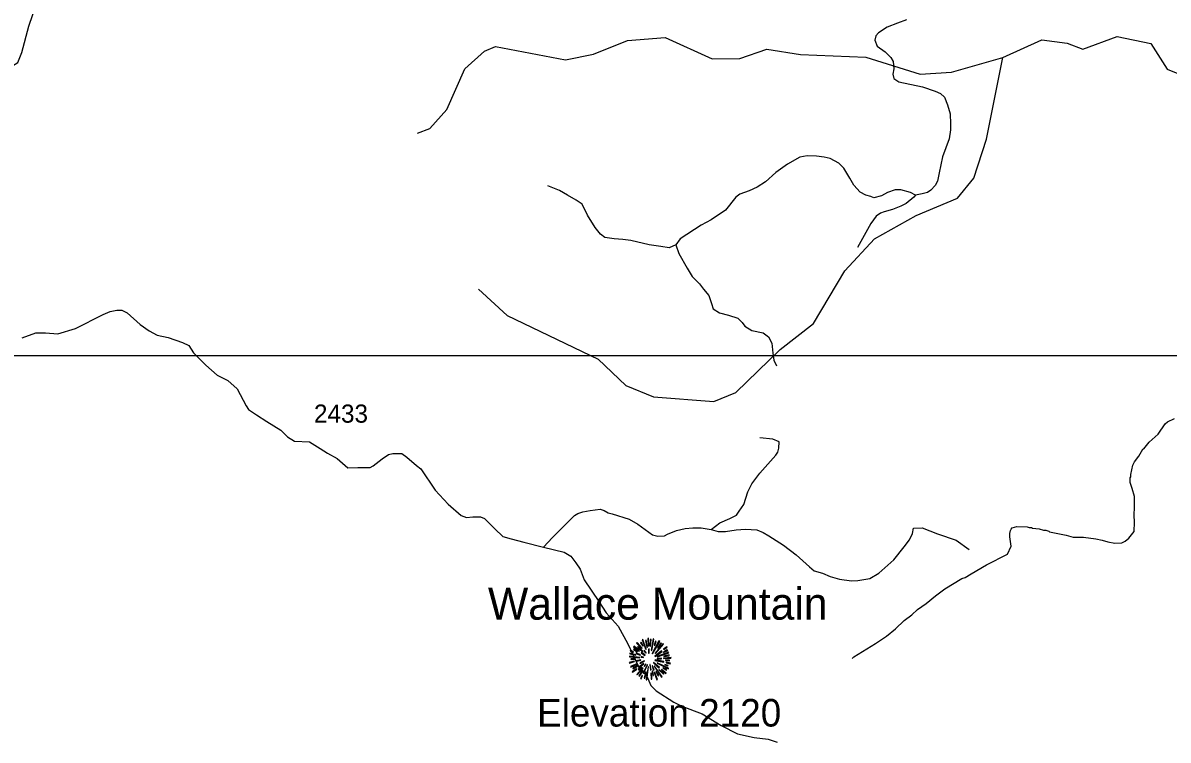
# Model space of a CAD drawing. Extents: x 1248089 to 1457196, y 820910 to 988753.
# Drawn here: x 1420415 to 1428299, y 868954 to 873896 of the extents above; entities that cross this region are included whole.
import ezdxf

# ---------------------------------------------------------------- set-up
doc = ezdxf.new("R2010")
doc.units = 0
for name, color, linetype in [('Exist Geographical Mountain Summit CELL', 7, 'Continuous'), ('Exist Geographical Mountain Summit Elevation Number Label', 7, 'Continuous'), ('Exist Geographical Mountain Summit Label', 7, 'Continuous'), ('Exist Hydrographic Misc Water Feature', 7, 'Continuous'), ('Exist Road Non-System Type 51', 7, 'Continuous'), ('Exist Road Secondary Type 51 Attributed', 7, 'Continuous'), ('Map Preparation Inset Cut Line', 7, 'Continuous'), ('Prop Lane Lines', 7, 'Continuous')]:
    doc.layers.add(name, color=color, linetype=linetype)

msp = doc.modelspace()

# ---------------------------------------------------------------- linework, layer by layer
at = {"layer": 'Exist Geographical Mountain Summit CELL'}
for points in [[(1424716.3, 869654.9), (1424720.3, 869602.9), (1424723.5, 869603.3), (1424722.1, 869656)], [(1424744.3, 869572.4), (1424759.2, 869649.5), (1424753.7, 869651.3), (1424741, 869573.2)], [(1424596, 869567.7), (1424618.5, 869559), (1424619.6, 869561.9), (1424597.5, 869572.8)], [(1424617.8, 869578.6), (1424643.6, 869562.2), (1424645.8, 869564.8), (1424620.7, 869582.6)], [(1424618.9, 869597.5), (1424658.5, 869567), (1424660.7, 869569.2), (1424622.5, 869601.9)], [(1424639.2, 869622.2), (1424675.2, 869584.8), (1424678.5, 869587.3), (1424643.3, 869627)], [(1424647.2, 869594.6), (1424679.9, 869565.5), (1424682.1, 869567.7), (1424650.1, 869599.7)], [(1424666.8, 869623.7), (1424682.4, 869601.9), (1424684.3, 869603.3), (1424670.9, 869627.7)], [(1424677.7, 869645.5), (1424703.9, 869578.6), (1424706.8, 869579.7), (1424682.8, 869648)], [(1424690.5, 869569.2), (1424704.3, 869552.7), (1424706.4, 869554.9), (1424693.7, 869572.1)], [(1424711.6, 869593.5), (1424714.1, 869594.2), (1424705, 869642.2), (1424700.7, 869641.1)], [(1424721.7, 869581.5), (1424723.1, 869552.4), (1424725.7, 869552.7), (1424725.7, 869581.9)], [(1424732.3, 869600.8), (1424736.2, 869600.8), (1424739.9, 869648), (1424734.4, 869648)], [(1424747.5, 869550.6), (1424750.4, 869548.8), (1424799.1, 869633.4), (1424793.7, 869637.1)], [(1424762, 869607.6), (1424765.3, 869606.5), (1424774.8, 869633.4), (1424770.1, 869635.2)], [(1424768.6, 869552.1), (1424770.8, 869549.9), (1424826.4, 869614.2), (1424822.4, 869618.9)], [(1424806, 869623.7), (1424785, 869590.2), (1424787.9, 869589.1), (1424810.4, 869620.4)], [(1424826.4, 869557.2), (1424854, 869572.1), (1424851.1, 869577.1), (1424825, 869559.7)], [(1424826.4, 869580.1), (1424828.2, 869577.5), (1424851.1, 869593.8), (1424847.4, 869597.5)], [(1424589.1, 869489.6), (1424590.5, 869484.5), (1424626.5, 869495), (1424624.3, 869498.3)], [(1424590.5, 869527.3), (1424662.5, 869520.4), (1424662.8, 869523.3), (1424590.5, 869532.4)], [(1424593.1, 869548.4), (1424634.5, 869539), (1424635.6, 869542.2), (1424594.2, 869553.1)], [(1424602.6, 869509.9), (1424632.3, 869511.4), (1424632.3, 869515), (1424601.5, 869515)], [(1424634.5, 869550.6), (1424665, 869538.6), (1424666.1, 869540.8), (1424636.7, 869554.7)], [(1424634.9, 869500.9), (1424635.9, 869496.1), (1424669.1, 869504.5), (1424668.3, 869508.1)], [(1424662.5, 869486.7), (1424664.7, 869481.9), (1424693.4, 869497.2), (1424692.3, 869500.5)], [(1424670.9, 869556.1), (1424695.9, 869537.1), (1424698.1, 869540), (1424673.4, 869559.3)], [(1424671.2, 869526.3), (1424688.3, 869524.1), (1424688.7, 869526.3), (1424671.9, 869530.6)], [(1424765.3, 869532.1), (1424767.1, 869529.6), (1424815.8, 869565.5), (1424812.6, 869569.9)], [(1424766.7, 869502.7), (1424827.5, 869490.7), (1424828.6, 869495), (1424767.9, 869506.3)], [(1424781.4, 869516.5), (1424781.4, 869513.6), (1424811.5, 869513.6), (1424812.2, 869518.6)], [(1424782.4, 869529.2), (1424783.5, 869526.9), (1424861.6, 869555.7), (1424859.8, 869560.4)], [(1424824.6, 869515.4), (1424876.9, 869518.6), (1424877.2, 869523.3), (1424825, 869518.6)], [(1424828.2, 869529.2), (1424864.9, 869535.7), (1424863.5, 869541.2), (1424826.8, 869531.4)], [(1424839.5, 869503.4), (1424866, 869501.2), (1424866, 869505.5), (1424839.9, 869506.6)], [(1424598.9, 869461.9), (1424601.5, 869457.3), (1424646.9, 869477.2), (1424645.4, 869481.9)], [(1424610.2, 869425.2), (1424613, 869421.2), (1424641.4, 869442.3), (1424638.8, 869445.6)], [(1424616.4, 869446), (1424645.4, 869462.7), (1424643.3, 869466.3), (1424614.2, 869451)], [(1424641.1, 869405.6), (1424644, 869403.1), (1424684.7, 869450.7), (1424681.8, 869452.8)], [(1424656.4, 869436.9), (1424675.6, 869455), (1424672.3, 869457.3), (1424651.9, 869440.1)], [(1424652.6, 869455.4), (1424655.6, 869451.7), (1424690.1, 869480.1), (1424688.3, 869482.7)], [(1424681, 869436.9), (1424656, 869397.6), (1424659.2, 869395.1), (1424685, 869434.7)], [(1424684.3, 869415.5), (1424688.7, 869413.6), (1424715.2, 869472.1), (1424712.7, 869472.9)], [(1424691.2, 869464.8), (1424694.5, 869461.9), (1424704.6, 869478.3), (1424702.8, 869479.7)], [(1424695.9, 869380.2), (1424707.9, 869423), (1424704.3, 869423.4), (1424691.5, 869381.2)], [(1424705.7, 869370), (1424710.4, 869368.9), (1424723.1, 869458.3), (1424719.9, 869459.1)], [(1424731.2, 869474), (1424735.1, 869436.9), (1424739.6, 869437.2), (1424734.4, 869474.7)], [(1424737.3, 869415.5), (1424741, 869373), (1424745, 869374), (1424741.7, 869415.5)], [(1424747.2, 869465.2), (1424755.9, 869435.4), (1424759.9, 869437.2), (1424749.3, 869466.3)], [(1424757, 869398.7), (1424751.5, 869428.5), (1424748.2, 869428.5), (1424752.6, 869397.6)], [(1424755.6, 869485.6), (1424794.1, 869450.3), (1424796.6, 869454.7), (1424757.4, 869487.8)], [(1424761.7, 869463), (1424812.2, 869388.2), (1424815.8, 869391.1), (1424764.2, 869464.1)], [(1424761.7, 869420.2), (1424779.2, 869370.4), (1424783.5, 869372.2), (1424764.6, 869420.9)], [(1424772.2, 869425.9), (1424788.2, 869396.5), (1424792.3, 869398.7), (1424775.9, 869427.4)], [(1424780.6, 869483.1), (1424858.7, 869444.8), (1424860.5, 869450.3), (1424782.1, 869485.9)], [(1424794.1, 869437.2), (1424824.2, 869408.1), (1424827.5, 869410.7), (1424796.3, 869439.7)], [(1424810.8, 869437.9), (1424841.3, 869412.1), (1424844.5, 869415.8), (1424812.6, 869440.5)], [(1424819.9, 869448.9), (1424844.9, 869435.8), (1424847.4, 869439.4), (1424822.1, 869452.8)], [(1424834, 869472.9), (1424855.1, 869464.8), (1424856.9, 869469.2), (1424835.5, 869476.1)], [(1424843.5, 869486.3), (1424871.8, 869479), (1424872.5, 869484.5), (1424844.5, 869490.7)], [(1424666.1, 869378.4), (1424670.9, 869375.5), (1424681.8, 869400.2), (1424678.5, 869402.4)]]:
    msp.add_lwpolyline(points, close=True, dxfattribs=at)
at = {"layer": 'Exist Hydrographic Misc Water Feature'}
for points in [[(1418276.5, 872604.3), (1418545.5, 872690.7), (1418731.5, 872828.2), (1419024.5, 872881.4), (1419100.5, 872932.4), (1419247.5, 873218.3), (1419693.5, 873419.3), (1419968.5, 873440.2), (1420262.5, 873549), (1420381.5, 873622.2), (1420407.5, 873690.6), (1420456.1, 873872.2), (1420507.9, 874026.5), (1420576.6, 874115.6)], [(1423131.5, 873136.7), (1423215.6, 873167.9), (1423334.5, 873300), (1423456.5, 873579.9), (1423592.5, 873701.9), (1423668.5, 873733.3), (1424150.6, 873641.4), (1424342.5, 873680.3), (1424578.5, 873774), (1424837.5, 873795.1), (1425159.6, 873647.4), (1425351.6, 873650.1), (1425535.5, 873715.3), (1425768.6, 873677.8), (1426218.5, 873659), (1426591.5, 873543), (1426808.6, 873555.1), (1427160.6, 873656.3)], [(1427160.6, 873656.3), (1427429.6, 873778.9), (1427604.6, 873755.7), (1427712.6, 873714.2), (1427947.6, 873801.4), (1428179.6, 873754), (1428293.6, 873577.6), (1428400.6, 873532.8)], [(1423552.6, 872061.3), (1423748.6, 871880.1), (1424376.6, 871578.6), (1424565.5, 871397.5), (1424755.6, 871318.2), (1425171.5, 871286.8), (1425323.6, 871349.5), (1425628.6, 871645.2), (1425857.5, 871824.5), (1426073.6, 872187.8), (1426277.6, 872406.9), (1426564.6, 872568.6), (1426849.6, 872687.6), (1426960.6, 872826.5), (1427049.6, 873093.9), (1427160.6, 873656.3)], [(1426880.1, 870068.2), (1426903, 870073.4), (1426943.6, 870100.5), (1427049, 870162.2), (1427194.5, 870234.9), (1427219.7, 870290.4), (1427209.1, 870354.7), (1427209.6, 870378.7), (1427214, 870398.6), (1427218.2, 870408.5), (1427226.4, 870416.3), (1427242.5, 870422), (1427258.6, 870425.6), (1427328.6, 870424), (1427342.5, 870419.7), (1427358.5, 870419.4), (1427366.4, 870415.2), (1427410.3, 870410.3), (1427442.1, 870401.6), (1427458.1, 870401.1), (1427477.9, 870394.7), (1427481.8, 870388.6), (1427597, 870367.1), (1427645, 870353), (1427717, 870351.4), (1427800.8, 870341.5), (1427844.6, 870332.6), (1427884.3, 870319.6), (1427932.1, 870310.6), (1427980.2, 870313.5), (1428004.4, 870325), (1428028.8, 870344.4), (1428065.8, 870391.6), (1428067.6, 870455.6), (1428064.3, 870503.7), (1428067.5, 870559.6), (1428067, 870631.7), (1428052.3, 870688), (1428037.2, 870728.4), (1428037.9, 870760.4), (1428042, 870768.3), (1428042.4, 870784.3), (1428055.8, 870848.1), (1428068.3, 870871.7), (1428097.2, 870911.1), (1428126.2, 870958.5), (1428131.8, 870960.7), (1428167.9, 871006.9), (1428230.5, 871062.2), (1428277.9, 871133.2), (1428294.2, 871146.8), (1428342.7, 871169.8)], [(1426125.2, 869517.1), (1426135.2, 869527.3), (1426285.2, 869620), (1426360.3, 869670.3), (1426423.3, 869720.9), (1426482.5, 869777.6), (1426535.3, 869816.4), (1426573.7, 869853.6), (1426633, 869896.3), (1426696.7, 869948.9), (1426762.5, 869995.4), (1426880.1, 870068.2)]]:
    msp.add_lwpolyline(points, dxfattribs=at)
at = {"layer": 'Exist Road Non-System Type 51'}
for points in [[(1426497.2, 873915.6), (1426437.3, 873894.7), (1426364.5, 873866.1), (1426304.6, 873827), (1426286.4, 873806.2), (1426281.2, 873777.6), (1426296.8, 873735.9), (1426351.4, 873696.8), (1426390.5, 873657.8), (1426406.1, 873629.1), (1426411.3, 873579.6), (1426403.5, 873543.2), (1426411.3, 873511.9), (1426445.1, 873488.5), (1426609.1, 873454.6), (1426695, 873426), (1426731.1, 873408.9), (1426759.7, 873382.8), (1426780.5, 873330.7), (1426798.8, 873268.2), (1426801.4, 873200.5), (1426801.4, 873158.8), (1426791, 873096.3), (1426746.7, 872973.9), (1426723.3, 872862), (1426711, 872805.8), (1426695.4, 872774.6), (1426666.7, 872743.3), (1426643.3, 872727.7), (1426606.9, 872717.3), (1426560, 872709.5)], [(1425763.7, 872969.9), (1425678.7, 872922.9), (1425598, 872865.7), (1425527.7, 872800.5), (1425470.5, 872764.1), (1425415.8, 872738), (1425350.8, 872714.6), (1425322.2, 872693.8), (1425251.9, 872605.2), (1425153.7, 872537.9), (1425083.5, 872501.5), (1424940.3, 872407.7), (1424909.1, 872366.1)], [(1426560, 872709.5), (1426526.2, 872727.7), (1426458.6, 872745.9), (1426419.5, 872745.9), (1426367.5, 872727.7), (1426325.8, 872704.3), (1426273.8, 872691.3), (1426253, 872699.1), (1426219.1, 872709.5), (1426180.1, 872730.3), (1426135.9, 872777.2), (1426107.2, 872826.7), (1426065.6, 872894.4), (1426031.8, 872928.2), (1425971.9, 872962.1), (1425930.3, 872969.9), (1425878.2, 872977.7), (1425813.2, 872980.3), (1425763.7, 872969.9)], [(1424909.1, 872366.1), (1424864.9, 872345.2), (1424807.6, 872355.6), (1424726.9, 872366.1), (1424599.4, 872397.3), (1424544.8, 872402.5), (1424484.9, 872407.7), (1424422.5, 872418.1), (1424391.2, 872439), (1424354.8, 872485.8), (1424302.8, 872571.8), (1424266.3, 872647.3), (1424224.7, 872673.4), (1424164.8, 872709.8), (1424110.2, 872741.1), (1424029.5, 872772.3)], [(1426560, 872709.5), (1426549.6, 872693.9), (1426495, 872652.2), (1426458.6, 872634), (1426401.3, 872610.5), (1426344, 872594.9), (1426318, 872584.5), (1426289.4, 872563.6), (1426253, 872514.2), (1426161.9, 872347.5)], [(1424909.1, 872366.1), (1424929.9, 872306.2), (1424987.2, 872204.6), (1425023.6, 872147.3), (1425073.1, 872097.8), (1425101.7, 872061.3), (1425138.1, 872017.1), (1425156.3, 871962.4), (1425166.8, 871925.9), (1425211, 871897.3), (1425273.5, 871881.7), (1425335.9, 871860.8), (1425366.6, 871830.5), (1425384.8, 871807.1), (1425434.3, 871775.8), (1425512.4, 871760.2), (1425548.8, 871731.6), (1425572.2, 871689.9), (1425577.4, 871619.6), (1425585.2, 871572.7), (1425603.4, 871533.6)], [(1425153.8, 870405.7), (1425213.7, 870450), (1425281.3, 870481.2), (1425328.2, 870504.7), (1425346.4, 870530.7), (1425377.6, 870577.6), (1425406.3, 870663.5), (1425432.3, 870720.8), (1425489.5, 870793.8), (1425598.8, 870916.2), (1425611.9, 870937), (1425619.7, 870965.6), (1425622.3, 871009.9), (1425578, 871028.1), (1425487.3, 871037.8)], [(1422652.2, 870830.8), (1422722, 870832.7), (1422787.1, 870832.7), (1422805.3, 870832.7), (1422826.1, 870843.1), (1422888.6, 870892.6), (1422932.8, 870921.2), (1422961.4, 870929), (1423023.9, 870929), (1423057.7, 870903), (1423125.4, 870845.7), (1423154, 870822.3), (1423252.9, 870676.4), (1423344, 870580.1), (1423432.5, 870501.9), (1423468.9, 870488.9), (1423513.1, 870491.5), (1423565.2, 870491.5), (1423593.8, 870481.1), (1423664.1, 870410.8), (1423718.7, 870356.1), (1423776, 870340.5), (1423864.5, 870317), (1423999.8, 870283.2)], [(1423999.8, 870283.2), (1424061, 870349.5), (1424211.9, 870500.6), (1424235.4, 870516.2), (1424269.2, 870526.6), (1424321.2, 870537), (1424388.9, 870544.8), (1424417.5, 870537), (1424443.6, 870518.8), (1424472, 870512.5), (1424589.1, 870476), (1424649, 870442.2), (1424750.5, 870369.3), (1424786.9, 870358.8), (1424831.1, 870361.4), (1424851.9, 870371.9), (1424914.4, 870397.9), (1424974.3, 870410.9), (1425026.3, 870416.1), (1425083.6, 870416.1), (1425153.8, 870405.7)], [(1425153.8, 870405.7), (1425200.7, 870390.2), (1425252.7, 870390.2), (1425325.6, 870403.2), (1425390.7, 870408.4), (1425468.7, 870403.2), (1425510.4, 870385), (1425549.4, 870361.5), (1425650.9, 870296.4), (1425739.4, 870231.3), (1425829.5, 870148.6), (1425863.4, 870119.9), (1425920.6, 870104.3), (1425972.7, 870080.8), (1426037.7, 870062.6), (1426118.4, 870052.2), (1426162.6, 870054.8), (1426245.9, 870067.8), (1426308.4, 870104.3), (1426409.9, 870195.4), (1426482.7, 870286.6), (1426519.2, 870333.5), (1426540, 870377.7), (1426545.2, 870414.2), (1426605, 870416.8), (1426711.7, 870375.1), (1426839.3, 870330.9), (1426930.3, 870268.4)], [(1423999.8, 870283.2), (1424142.5, 870249.4), (1424187.4, 870221.3), (1424221.1, 870176.3), (1424251.9, 870131.4), (1424280, 870058.3), (1424381.1, 869909.5), (1424431.6, 869830.8), (1424513, 869738.1), (1424580.4, 869617.3), (1424650.5, 869465.7), (1424709.5, 869395.4), (1424737.5, 869330.8), (1424774, 869294.3), (1424897.5, 869215.7), (1424950.9, 869187.6), (1425091.2, 869134.2), (1425223.1, 869055.6), (1425335.4, 868996.6), (1425450.5, 868971.3), (1425545.9, 868960.1), (1425606.7, 868938.8)]]:
    msp.add_lwpolyline(points, dxfattribs=at)
at = {"layer": 'Exist Road Secondary Type 51 Attributed'}
msp.add_lwpolyline([(1420409.8, 871725.6), (1420505.3, 871759.5), (1420570.1, 871759.5), (1420656.4, 871753.4), (1420776.7, 871790.4), (1420968.9, 871885.8), (1421015.1, 871907.4), (1421061.4, 871916.7), (1421095.3, 871916.7), (1421132.3, 871898.1), (1421221.7, 871817.9), (1421283.4, 871774.7), (1421338.9, 871743.9), (1421416, 871728.4), (1421514.6, 871694.5), (1421557.8, 871672.9), (1421588.6, 871623.5), (1421675, 871537.1), (1421752.1, 871469.2), (1421826.1, 871432.2), (1421890.8, 871373.6), (1421952.5, 871256.3), (1421967.9, 871231.7), (1422023.4, 871194.6), (1422094.3, 871148.3), (1422189.9, 871089.7), (1422236.2, 871043.4), (1422285.5, 871012.6), (1422387.2, 871009.5), (1422460.6, 870964.2), (1422513, 870930.3), (1422577.8, 870893.2), (1422652.2, 870830.8)], dxfattribs=at)
at = {"layer": 'Map Preparation Inset Cut Line'}
for points in [[(1448249.7, 871600.6), (1388709.5, 871600.6), (1388709.5, 915849.1), (1448249.7, 915849.1)], [(1431512.6, 871600.6), (1416907.8, 871600.6), (1416907.8, 844359.3), (1431512.6, 844359.3)]]:
    msp.add_lwpolyline(points, close=True, dxfattribs=at)

# ---------------------------------------------------------------- texts
at = {"layer": 'Exist Geographical Mountain Summit Elevation Number Label'}
msp.add_text('Elevation 2120', height=190, dxfattribs=at).set_placement((1423954.9, 869047.3))
at = {"layer": 'Exist Geographical Mountain Summit Label'}
msp.add_text('Wallace Mountain', height=220, dxfattribs=at).set_placement((1423616.7, 869783.9))
at = {"layer": 'Prop Lane Lines'}
msp.add_text('2433', height=125, dxfattribs=at).set_placement((1422419.1, 871141.1))

doc.saveas('drawing.dxf')
